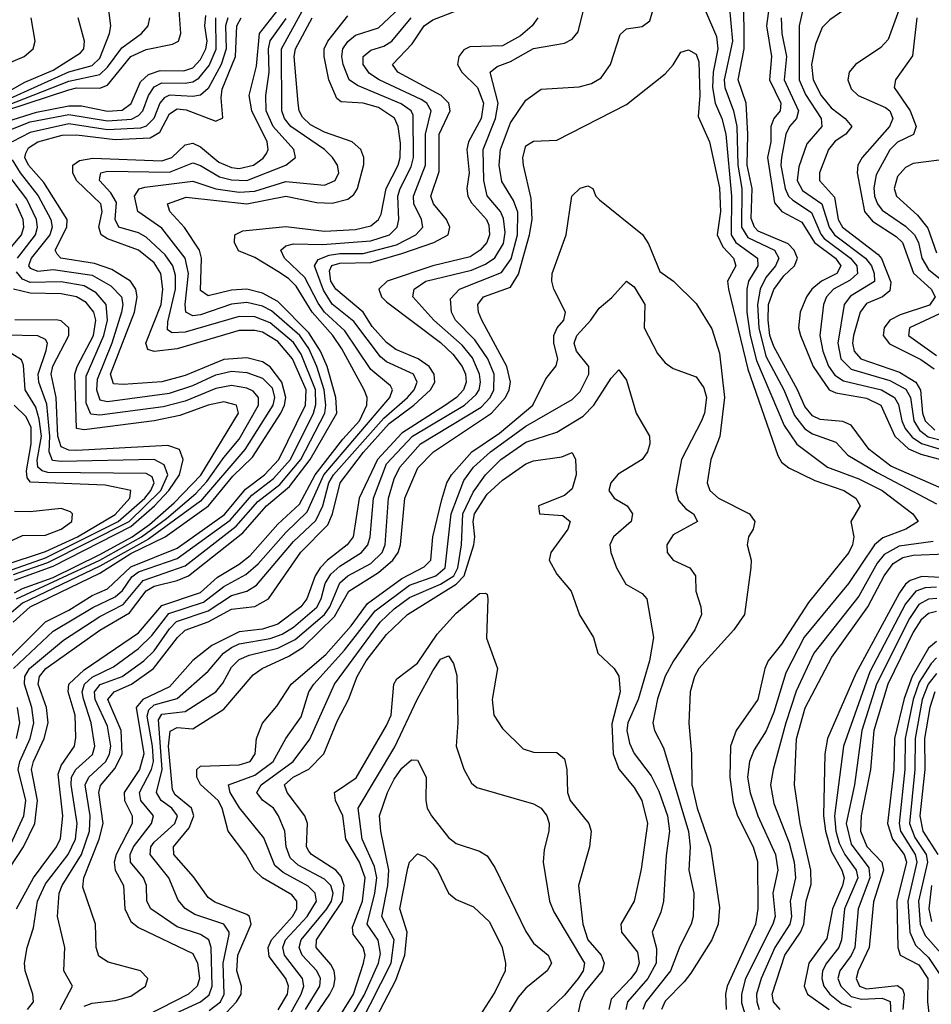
# Model space of a CAD drawing. Header units: inches. Extents: x 501365 to 657855, y 482276 to 547543.
# Tile 848 of 957: x 635423 to 637777, y 492383 to 494925. Entities that reach past the tile are written whole.
import ezdxf

# ---------------------------------------------------------------- set-up
doc = ezdxf.new("R2010")
doc.units = ezdxf.units.IN
doc.header["$MEASUREMENT"] = 0
doc.layers.add('A6439', color=7, linetype='Continuous')

msp = doc.modelspace()

# ---------------------------------------------------------------- linework, layer by layer
at = {"layer": 'A6439', "color": 5}
for points, elevation in [([(637372.7, 495070), (637351.1, 494910), (637364.5, 494830), (637359.1, 494770), (637388.2, 494710), (637387, 494690), (637370, 494670), (637362.5, 494650), (637362.4, 494610), (637353.7, 494570), (637372.4, 494452.4), (637390.7, 494430.6), (637442.5, 494402.5), (637475.5, 494350), (637529.5, 494310), (637543.1, 494290), (637532.7, 494270), (637493, 494250), (637468.4, 494230), (637454.4, 494210), (637438.4, 494170), (637434.3, 494130), (637438.9, 494110), (637471.8, 494030), (637513.2, 493970), (637530, 493961.8), (637610, 493947.9), (637646.9, 493930), (637682.8, 493850), (637717.6, 493817.6), (637750, 493803.9), (637910, 493760.9)], 3220), ([(635912.4, 492367.7), (635941.8, 492390), (635951.5, 492410), (635948.6, 492490), (635963.7, 492563.7), (635963.8, 492570), (635949.9, 492590), (635875.5, 492615.5), (635850, 492630.9), (635831.9, 492651.9), (635808.6, 492710), (635759.6, 492770), (635761.5, 492790), (635770, 492802.1), (635823.8, 492850), (635830.9, 492870), (635816.1, 492890), (635788.1, 492910), (635776.7, 492930), (635791.4, 492990), (635781.9, 493118.1), (635790, 493132.5), (635850, 493139.5), (635929.6, 493190.4), (635947.5, 493212.5), (635970, 493253.5), (635990, 493273.7), (636015.6, 493284.4), (636090, 493302.8), (636134.5, 493325.5), (636210, 493390.2), (636224.2, 493410), (636250, 493471.7), (636270.7, 493489.3), (636330, 493521.3), (636359.1, 493550), (636367.2, 493570), (636375.1, 493690), (636390, 493740.1), (636404.6, 493770), (636457.7, 493830), (636614.7, 493925.3), (636637.8, 493950), (636647.5, 493970), (636648.2, 494010), (636631.7, 494050), (636598.7, 494098.7), (636548.4, 494150), (636538.1, 494170), (636535.3, 494204.7), (636558.6, 494230), (636667.1, 494273), (636692.2, 494307.8), (636708.7, 494370), (636708.9, 494428.9), (636698.5, 494458.5), (636667.8, 494507.8), (636661, 494550), (636664.4, 494590), (636690, 494659.1), (636730, 494717.7), (636770, 494746.3), (636867.6, 494752.4), (636899.7, 494760.3), (636924.9, 494775.1), (636948.7, 494810), (636973.2, 494886.8), (636990, 494901.6), (637030, 494907.7), (637050, 494922.5), (637070, 494991.3)], 3140), ([(637250.5, 495010.5), (637263.8, 494870), (637241.8, 494770), (637243.8, 494750), (637266.6, 494690), (637274.4, 494650), (637277.1, 494550), (637287.3, 494490), (637287.1, 494390), (637303, 494363), (637371.7, 494330), (637383.3, 494310), (637375, 494290), (637350, 494259.9), (637335.1, 494230), (637328.4, 494190), (637331.3, 494130), (637350, 494057), (637396.1, 493970), (637423.6, 493903.6), (637450, 493868.8), (637470, 493856.3), (637530, 493834.7), (637561.4, 493801.4), (637636.7, 493756.7), (637790, 493675.8)], 3160), ([(637810, 493712.8), (637672.7, 493772.7), (637616.2, 493816.2), (637570, 493879), (637548.2, 493888.2), (637490, 493893.5), (637470, 493902.7), (637450, 493927.2), (637431.7, 493970), (637370, 494081.3), (637360.4, 494110), (637355.6, 494150), (637356.7, 494190), (637370, 494229.2), (637396, 494264), (637424.1, 494290), (637431.1, 494310), (637423.2, 494330), (637406.9, 494346.9), (637330, 494379.8), (637320.1, 494390), (637312.1, 494412.1), (637314.4, 494490), (637301.5, 494550), (637303.4, 494630), (637298.8, 494710), (637278.1, 494770), (637293.4, 494850), (637292.9, 494990)], 3180), ([(635443.7, 492370), (635459.1, 492390), (635457.5, 492410), (635437, 492470), (635435.4, 492490), (635442.1, 492530), (635458.9, 492581.1), (635469.5, 492650), (635490, 492694.3), (635548.3, 492770), (635566.9, 492810), (635571.5, 492850), (635555.7, 492950), (635556.6, 492970), (635568.2, 492990), (635611.3, 493028.7), (635617.3, 493050), (635607.7, 493110), (635587.5, 493172.5), (635584.6, 493190), (635590.1, 493209.9), (635610, 493228.1), (635665, 493255), (635730, 493301.8), (635764.5, 493335.5), (635807.9, 493392.1), (635898, 493422), (635950, 493462.5), (636007, 493493), (636039.2, 493520.8), (636110, 493601.6), (636165.5, 493654.5), (636208.2, 493750), (636378.7, 493950), (636385.6, 493970), (636380.2, 493980.2), (636330, 494022), (636262.4, 494122.4), (636210, 494170), (636193.4, 494193.4), (636159.8, 494259.8), (636106.7, 494310), (636097.7, 494330), (636110, 494341.5), (636130, 494346.6), (636204.9, 494344.9), (636330, 494354.5), (636378.4, 494370), (636397.9, 494390), (636402.1, 494410), (636399.6, 494470), (636405.3, 494490), (636434.3, 494545.7), (636439.8, 494570), (636438.8, 494678.8), (636434.3, 494690), (636407.9, 494707.9), (636295.2, 494755.2), (636273.6, 494770), (636258.5, 494810), (636255.2, 494830), (636257.9, 494850), (636270.5, 494869.5), (636290, 494885.2), (636350, 494904.3), (636419, 494970)], 3260), ([(637450, 494974), (637436, 494910), (637435.5, 494770), (637451.9, 494731.9), (637492.8, 494670), (637494.6, 494650), (637455.1, 494604.9), (637434.5, 494545.5), (637430.3, 494510), (637444.5, 494484.5), (637493.9, 494450), (637512.9, 494390), (637527.3, 494370), (637606.7, 494310), (637622.2, 494290), (637629.4, 494270), (637630, 494249.9), (637568, 494212), (637552.1, 494190), (637535.9, 494090), (637543.2, 494050), (637570, 494023.4), (637670, 493994.2), (637711.2, 493971.2), (637723.3, 493950), (637731.5, 493890), (637746, 493866), (637768.8, 493848.9), (637850, 493827.9)], 3260), ([(637590, 494977.3), (637514.7, 494925.3), (637495, 494905), (637477.5, 494862.5), (637467.4, 494810), (637471.7, 494770), (637492.6, 494730), (637518.2, 494698.2), (637554.3, 494670), (637572.1, 494650), (637556.1, 494630), (637528.4, 494611.6), (637511.2, 494590), (637487.9, 494530), (637488, 494510), (637527, 494467), (637536.5, 494410), (637547.2, 494390), (637639.6, 494319.6), (637648.6, 494308.6), (637672.3, 494247.7), (637670, 494225.5), (637650.5, 494210), (637610, 494192.7), (637593.4, 494170), (637575.7, 494110), (637573.7, 494090), (637577.7, 494070), (637594.8, 494050), (637695.1, 494015.1), (637737.1, 493990), (637749.4, 493969.4), (637754.3, 493910), (637761.2, 493890), (637785.8, 493865.8)], 3280), ([(635368.8, 493250), (635490, 493370.7), (635550, 493401.2), (635610, 493439.2), (635650, 493456.4), (635710, 493512.7), (635830, 493561), (635951.8, 493648.2), (636006.5, 493713.5), (636055.5, 493750), (636092.3, 493790), (636161.5, 493930), (636162.6, 493970), (636127.5, 494050), (636090, 494094.5), (636050, 494118.7), (636030, 494123.3), (635990, 494123), (635830, 494075.8), (635770, 494069.1), (635754.3, 494074.3), (635749.1, 494090), (635788.1, 494190), (635792.8, 494230), (635787.6, 494270), (635770, 494297.5), (635730, 494330.6), (635650, 494359.6), (635633.3, 494370), (635627.9, 494390), (635636, 494430), (635632.3, 494450), (635569.7, 494510), (635560.4, 494530), (635560.7, 494550), (635577.9, 494562.1), (635612, 494568), (635790, 494561), (635815.9, 494570), (635850, 494602.1), (635870, 494606.9), (635890, 494597.2), (635937.3, 494557.3), (635970, 494544.2), (635990, 494541.5), (636026.5, 494550), (636052.2, 494567.8), (636060.3, 494579.7), (636065, 494590), (636062.1, 494610), (636022.7, 494690), (636015.5, 494730), (636034.4, 494805.6), (636042, 494890), (636089.8, 494950)], 3380), ([(635390, 494691.6), (635550, 494744.5), (635570, 494749.1), (635630, 494748.6), (635650, 494756.1), (635710.2, 494830), (635750, 494848.6), (635817.7, 494862.3), (635833.4, 494870), (635839.6, 494890), (635835.2, 494950)], 3520), ([(635390, 494718.4), (635550, 494791.2), (635610, 494807), (635630, 494826.1), (635655.3, 494890), (635658.7, 494910), (635653.5, 494950)], 3560), ([(635390, 494662.6), (635466.7, 494686.7), (635550, 494703.2), (635582.7, 494702.7), (635650, 494689), (635687.8, 494692.2), (635711, 494709), (635735, 494765), (635755.7, 494784.3), (635786.1, 494794), (635846.7, 494793.3), (635870, 494801.4), (635890, 494822.3), (635903.9, 494850), (635907.2, 494870), (635901.6, 494910), (635903.4, 494936.6)], 3480), ([(635401.1, 492798.9), (635433.9, 492870), (635438.6, 492910), (635419.3, 492990), (635423.8, 493010), (635450.3, 493070), (635459.9, 493110), (635454.7, 493150), (635435.8, 493210), (635436.6, 493230), (635448.7, 493250), (635536.2, 493323.8), (635630, 493384.3), (635690, 493415.4), (635742.1, 493477.9), (635850, 493515.6), (635981.9, 493618.1), (636038.1, 493681.9), (636094.4, 493725.6), (636148.7, 493790), (636210.7, 493910), (636214, 493930), (636208.9, 493970), (636190.5, 494030), (636170, 494076.5), (636146.3, 494110), (636073.6, 494173.6), (636050, 494186.1), (636010, 494195.1), (635970, 494190.7), (635890, 494163.2), (635870, 494161.3), (635852.3, 494170), (635850.4, 494190), (635858.8, 494270), (635850.6, 494310), (635790, 494387.4), (635728.1, 494430), (635719.3, 494470), (635731.5, 494488.5), (635746.5, 494493.5), (635870, 494508.4), (635930, 494488.7), (635990, 494480), (636030, 494482.8), (636110, 494507.6), (636210, 494498.5), (636237.9, 494510), (636247.5, 494530), (636243.7, 494550), (636231.2, 494570), (636209.9, 494590), (636122.9, 494650), (636106.7, 494670), (636100.1, 494690), (636099.5, 494850), (636152.9, 494947.1)], 3340), ([(635415, 492630), (635458.5, 492710), (635518, 492790), (635528.6, 492811.4), (635534.7, 492870), (635522.5, 492977.5), (635530, 493000.3), (635564.5, 493050), (635568.1, 493071.9), (635566.3, 493130), (635548.2, 493190), (635550.2, 493210), (635590, 493246.7), (635730, 493342.3), (635790, 493413), (635890, 493446.9), (635934, 493486), (635990, 493519.5), (636017.8, 493542.2), (636090, 493623), (636145.2, 493674.8), (636186.1, 493750), (636257.5, 493842.5), (636300.7, 493890), (636319.3, 493930), (636320.4, 493950), (636312.6, 493970), (636255.3, 494075.3), (636231.5, 494110), (636178.4, 494170), (636137.4, 494237.3), (636117.3, 494257.3), (636090, 494275.3), (636030, 494311.4), (635988.4, 494328.4), (635977.5, 494350), (635978.7, 494370), (635999.6, 494380.4), (636110, 494391.7), (636210, 494379.8), (636290, 494383.9), (636330, 494393.2), (636350, 494409.7), (636356.3, 494423.7), (636369.3, 494490), (636400.1, 494550), (636405.8, 494570), (636406.8, 494606.8), (636400.6, 494650), (636391.1, 494671.1), (636350, 494698.4), (636310, 494710.2), (636253, 494713), (636242.1, 494722.1), (636221.4, 494770), (636209.1, 494830), (636209.3, 494850), (636219, 494870), (636270, 494935.2)], 3280), ([(635590, 492378.4), (635610, 492386), (635670, 492393.6), (635710, 492404.2), (635748.1, 492430), (635754.3, 492450), (635735.4, 492470), (635651.8, 492491.8), (635627.6, 492507.6), (635620.8, 492530), (635619.3, 492590), (635586.1, 492686.1), (635589.1, 492710), (635628.6, 492810), (635638.3, 492850), (635627.5, 492930), (635631.8, 492948.2), (635670, 492993.1), (635687.7, 493030), (635685.5, 493090), (635651.1, 493170), (635666.8, 493190), (635711.5, 493210), (635768.8, 493250), (635830.2, 493330), (635850, 493349.4), (635910, 493370.5), (635970, 493403.6), (636030, 493410.7), (636065.5, 493430), (636149.2, 493550.8), (636218.5, 493621.5), (636230.7, 493649.3), (636250.3, 493729.7), (636311.2, 493808.8), (636377.4, 493882.6), (636441.2, 493930), (636484.2, 493970), (636494.8, 493990), (636493.6, 494010), (636480.3, 494030), (636452.4, 494050), (636394.3, 494074.3), (636370, 494092.1), (636333.5, 494133.5), (636310, 494170.4), (636239.1, 494230), (636226.3, 494250), (636222.9, 494277.1), (636229.5, 494290.5), (636250, 494297.2), (636330, 494298.6), (636410, 494321.4), (636492.3, 494350), (636529.2, 494370), (636534, 494390), (636525.4, 494410), (636491.2, 494450), (636484.8, 494470), (636506.4, 494533.6), (636506.1, 494630), (636534.6, 494690), (636531.6, 494710), (636511.3, 494730), (636399.9, 494790), (636385.6, 494810), (636436.9, 494863.1), (636467.9, 494910), (636490, 494925.3), (636550, 494948.2)], 3220), ([(635770, 492334.7), (635890, 492390), (635912.3, 492407.7), (635919.8, 492430), (635917.7, 492530), (635911.5, 492550), (635890, 492563.4), (635830, 492583.4), (635762.1, 492630), (635751.2, 492650), (635750.3, 492690), (635742.5, 492710), (635709.2, 492750), (635708.8, 492770), (635716.6, 492790), (635763.7, 492850), (635768.4, 492870), (635735.8, 492910), (635732.8, 492930), (635763.9, 492990), (635768.4, 493010), (635766.1, 493050), (635752.4, 493127.6), (635756.7, 493143.3), (635770, 493156.6), (635830, 493173), (635910, 493243.8), (635949.2, 493290), (635970, 493304.5), (635990, 493313.9), (636070, 493327.8), (636100.9, 493339.1), (636130, 493357.2), (636190, 493408.6), (636201.6, 493430), (636212.2, 493470), (636226.3, 493493.6), (636250, 493514.6), (636305.7, 493550), (636322.1, 493570), (636327.8, 493590), (636336.4, 493690), (636370, 493779.1), (636437.3, 493850), (636571.7, 493930), (636602, 493958), (636609.4, 493970), (636612.9, 493990), (636610.3, 494010), (636592.1, 494052.1), (636565.2, 494085.2), (636492.6, 494150), (636438.6, 494210), (636441.7, 494230), (636471.5, 494250), (636590, 494278.9), (636625.8, 494294.2), (636650, 494310.9), (636672, 494348), (636676.3, 494376.3), (636672.2, 494412.2), (636664.5, 494430), (636630.5, 494470.5), (636621.3, 494510), (636619.9, 494590), (636651.9, 494670), (636658.8, 494710), (636637.8, 494790), (636655.6, 494804.4), (636690, 494817.9), (636750, 494851), (636830, 494865.1), (636850, 494875.2), (636865.5, 494894.5), (636879.2, 494950)], 3160), ([(637193.4, 494950), (637222.1, 494882.1), (637225.8, 494850), (637214.1, 494790), (637211.7, 494750), (637218.5, 494710), (637236.2, 494670), (637246.4, 494630), (637260.9, 494470), (637260, 494370), (637271.9, 494350), (637328.1, 494310), (637328.7, 494290), (637305.3, 494250), (637300.2, 494230), (637300.9, 494170), (637309, 494110), (637325.2, 494045.2), (637397.4, 493877.4), (637429.7, 493829.7), (637509.2, 493770), (637590, 493740.3), (637650.1, 493710), (637729, 493650), (637742.9, 493630), (637711.2, 493610), (637652, 493588), (637630.5, 493569.5), (637563.5, 493470), (637449, 493331), (637401.1, 493238.9), (637370, 493138), (637350.2, 493089.8), (637319.8, 493040.2), (637307.2, 493010), (637302.7, 492970), (637309.5, 492929.5), (637329, 492870), (637374.6, 492770), (637380.9, 492730), (637367.7, 492670), (637373.8, 492610), (637367.8, 492590), (637297.4, 492450), (637286.9, 492410), (637286.9, 492386.9), (637297.7, 492350)], 3140), ([(637692.7, 494950), (637665.6, 494874.4), (637646.4, 494853.6), (637580.9, 494810), (637564.9, 494790), (637561.7, 494770), (637570, 494746.7), (637588.4, 494730), (637658.7, 494698.7), (637670, 494690), (637677.9, 494670), (637668.6, 494650), (637598, 494570), (637586.9, 494550), (637585.7, 494530), (637604.7, 494430), (637625.4, 494405.4), (637686.1, 494366.1), (637702.7, 494350), (637731.2, 494271.2), (637776.2, 494230), (637787.1, 494210), (637771.9, 494188.1), (637696.4, 494163.6), (637669.9, 494150.1), (637654.8, 494130), (637653, 494110), (637668.8, 494088.8), (637750, 494048), (637784, 494024)], 3320), ([(635369.1, 494630), (635450, 494661.5), (635550, 494681.1), (635650, 494664.6), (635711.7, 494668.3), (635730, 494677.7), (635741.4, 494690), (635755.7, 494730), (635770, 494752.2), (635790, 494762.2), (635850, 494761.7), (635870, 494765.1), (635885.9, 494774.1), (635912.7, 494807.3), (635930.3, 494849.7), (635929.7, 494930)], 3460), ([(635380.2, 492710), (635432.7, 492790), (635462.2, 492850), (635469.1, 492910), (635454, 492990), (635458.5, 493010), (635486.3, 493070), (635496.5, 493110), (635492.5, 493150), (635471.2, 493210), (635474.2, 493230), (635490.9, 493250), (635630, 493349.1), (635706.3, 493393.7), (635750, 493450.6), (635770, 493463), (635830, 493477.9), (635858.9, 493490), (635999.3, 493600.7), (636060.1, 493670), (636119.4, 493720.6), (636173.5, 493790), (636241.9, 493910), (636239.2, 493950), (636216.7, 494030), (636199.6, 494070), (636170, 494116.8), (636090, 494197.8), (636050, 494219.8), (636010, 494229.8), (635970, 494227.2), (635910, 494212.1), (635890, 494226.1), (635892.4, 494310), (635887.5, 494330), (635848.7, 494388.7), (635810.7, 494430), (635805, 494450), (635852.9, 494467.1), (636010, 494450), (636110, 494469.6), (636190, 494453.6), (636230, 494451.9), (636270, 494461.8), (636285.7, 494474.3), (636295.2, 494490), (636311.6, 494551.6), (636312.1, 494570), (636303.8, 494590), (636281.9, 494610), (636210, 494635.2), (636174.4, 494654.4), (636153.7, 494673.6), (636144.9, 494690), (636142, 494710), (636132, 494830), (636135.5, 494850), (636178.1, 494930)], 3320), ([(635385.1, 494734.9), (635436.2, 494763.8), (635510, 494795.3), (635580.5, 494839.5), (635588.5, 494850), (635590.6, 494870), (635574.4, 494930)], 3580), ([(635390, 494704.2), (635550, 494767), (635630, 494783.7), (635650, 494802.7), (635686.8, 494853.2), (635737.5, 494890), (635754.9, 494910), (635759.3, 494930)], 3540), ([(635390, 494811.4), (635434.3, 494830), (635458, 494850), (635463.2, 494870), (635452.9, 494930)], 3620), ([(635960.6, 494930), (635954.8, 494910), (635956.2, 494850), (635943.3, 494810), (635910, 494748.2), (635890, 494731), (635870, 494727.2), (635810, 494730.6), (635796.5, 494723.5), (635785, 494710), (635769.3, 494670), (635750, 494650.3), (635734.9, 494645.1), (635650, 494641), (635550, 494656.6), (635450, 494634.5), (635403.4, 494610)], 3440), ([(635406.4, 493370), (635450.3, 493409.7), (635630, 493496.6), (635710, 493547.4), (635799.1, 493590), (635910.8, 493670), (635973.3, 493746.8), (636024.4, 493795.6), (636097.7, 493910), (636107.3, 493930), (636110.7, 493950), (636100.1, 493990), (636070, 494028.9), (636050, 494041.8), (636010, 494052.7), (635950, 494047.8), (635850, 494006.5), (635790, 493990.5), (635690, 493983.4), (635665.6, 493985.6), (635658, 494010), (635719.6, 494170), (635726.5, 494210), (635723, 494230), (635709.6, 494250), (635660.7, 494280.7), (635616, 494296), (635529.8, 494309.8), (635520, 494320), (635514.6, 494330), (635544.6, 494390), (635545.5, 494410), (635485.1, 494505.1), (635445.9, 494550), (635436.8, 494570), (635438.9, 494581.1), (635445.5, 494594.5), (635469.9, 494610), (635532.9, 494627.1), (635570, 494627.8), (635670, 494616.3), (635759.7, 494620.3), (635784.8, 494635.2), (635810, 494682.2), (635830, 494695.1), (635852.9, 494692.9), (635930, 494663.4), (635947.6, 494672.4), (635943.6, 494723.6), (635946.2, 494746.2), (635980.2, 494830), (635983.5, 494910), (635995.4, 494930)], 3420), ([(635407.1, 493250), (635510, 493346.4), (635612.3, 493407.7), (635670, 493435.3), (635688.3, 493451.7), (635713, 493487), (635730, 493500.2), (635830, 493534.3), (635966.3, 493633.7), (636022.2, 493697.8), (636078.8, 493741.2), (636122.1, 493790), (636182, 493910), (636188.2, 493931.8), (636186.5, 493970), (636150, 494061.5), (636130, 494091.9), (636070, 494143.2), (636030, 494158.2), (635990, 494159), (635850, 494118.3), (635817, 494117), (635804.7, 494124.7), (635805.7, 494145.7), (635825.7, 494230), (635825.3, 494265.3), (635818.6, 494290), (635798.8, 494318.8), (635750, 494364.1), (635730, 494375.2), (635678.9, 494390), (635669.6, 494410), (635673.1, 494453.1), (635658.4, 494478.4), (635629.3, 494510), (635630, 494517.3), (635632.9, 494530), (635650, 494534.4), (635810, 494531.9), (635870, 494555.8), (635890, 494548.8), (635939.4, 494519.4), (635970, 494511.6), (636010, 494509.9), (636110.6, 494550), (636135.5, 494570), (636131.1, 494590), (636077.7, 494650), (636059.8, 494690), (636058.5, 494730), (636067.3, 494790), (636065.9, 494850), (636070, 494871.1), (636111.1, 494928.9)], 3360), ([(635527.9, 492370), (635559.8, 492430), (635537.5, 492470), (635539.6, 492530), (635520.7, 492610), (635525.3, 492670), (635532.9, 492690), (635583.1, 492770), (635603.8, 492830), (635604.8, 492870), (635592, 492950), (635601.6, 492970), (635645.7, 493010), (635655.3, 493030), (635658.3, 493050), (635650, 493101.9), (635617.6, 493170), (635616.4, 493190), (635631.3, 493208.7), (635687.9, 493230), (635744, 493270), (635770, 493295.9), (635810, 493352.9), (635828.4, 493371.6), (635910, 493399.1), (635970, 493438.5), (636010, 493450), (636034.7, 493465.3), (636130, 493578), (636187.5, 493632.5), (636205.8, 493670), (636221.5, 493730), (636233.7, 493750), (636363.4, 493896.6), (636424.8, 493950), (636441.3, 493970), (636449, 493990), (636439.9, 494010), (636370, 494042.4), (636354.7, 494054.7), (636286, 494146), (636230, 494190.9), (636207.4, 494227.4), (636184.2, 494290), (636193.6, 494306.4), (636222.2, 494317.8), (636250, 494322.2), (636310, 494322), (636396.1, 494343.9), (636445.8, 494370), (636464.3, 494390), (636460.8, 494410), (636440.8, 494450), (636439.6, 494470), (636471.1, 494550), (636470.8, 494630), (636485.9, 494690), (636474.2, 494710), (636459.8, 494719.8), (636351.5, 494770), (636326.7, 494786.7), (636310, 494810), (636310.3, 494830), (636330, 494846.8), (636363, 494857), (636384.2, 494870), (636433.7, 494930)], 3240), ([(636760.6, 494930), (636746.5, 494910), (636716.3, 494883.7), (636670, 494857.9), (636585, 494855), (636570, 494847.6), (636557, 494830), (636553.4, 494810), (636564.9, 494790), (636605.3, 494750), (636620.9, 494710), (636614.5, 494670), (636581.6, 494610), (636578, 494590), (636583.4, 494530), (636577.7, 494490), (636580.2, 494470), (636590, 494452.8), (636628.6, 494410), (636634.7, 494394.7), (636636.6, 494370), (636629.7, 494350), (636612, 494330), (636586.5, 494313.5), (636489.9, 494290), (636372.3, 494250), (636350.7, 494230), (636357.6, 494210), (636370, 494197.1), (636510, 494092), (636541.5, 494061.5), (636565.2, 494030), (636573.9, 494010), (636575.9, 493990), (636569.3, 493970), (636550.9, 493950), (636522.7, 493930), (636410, 493858.3), (636346.9, 493790), (636300, 493690), (636284, 493590), (636269.1, 493570), (636217.5, 493530), (636198.7, 493510), (636186.3, 493490), (636164.2, 493430), (636148.8, 493410), (636090, 493365.2), (636050, 493351.8), (635990, 493345.1), (635919.1, 493310), (635870, 493271.2), (635810, 493202.7), (635741.1, 493170), (635723.9, 493150), (635743.9, 493030), (635732.4, 492990), (635692.9, 492930), (635693.7, 492910), (635713.8, 492870), (635713.4, 492850), (635672.5, 492770), (635667.5, 492750), (635669.8, 492730), (635691.5, 492690), (635695, 492630), (635710, 492596.9), (635730, 492581.5), (635870, 492514.4), (635882.3, 492490), (635887.3, 492450), (635881.3, 492430), (635858.9, 492410), (635750, 492353.4)], 3180), ([(637389, 494930), (637390.7, 494890), (637402.8, 494830), (637397.3, 494770), (637433.8, 494690), (637428.7, 494670), (637410.4, 494650), (637401.5, 494630), (637390.3, 494570), (637388.7, 494550), (637399.5, 494490), (637408.2, 494470), (637419.1, 494459.1), (637467.5, 494427.5), (637491.8, 494371.8), (637500.7, 494360.7), (637568.4, 494310), (637584.3, 494290), (637586.1, 494270), (637567.4, 494252.6), (637524, 494230), (637506.3, 494210), (637498.6, 494190), (637489, 494110), (637496.6, 494070), (637511.3, 494031.3), (637527.9, 494007.9), (637550, 493993.4), (637648.1, 493970), (637682.2, 493950), (637692.3, 493932.3), (637700.8, 493890), (637709.7, 493870), (637727.3, 493847.3), (637751.2, 493831.2), (637797.3, 493817.3)], 3240), ([(637739.2, 494930), (637728.2, 494831.9), (637684.3, 494770), (637680.7, 494750), (637722, 494690), (637737.8, 494650), (637730.7, 494629.3), (637690, 494609.1), (637670, 494589.4), (637634.9, 494525.1), (637628.5, 494491.5), (637630.3, 494470), (637637.6, 494450), (637650, 494433.4), (637710, 494392.5), (637733.3, 494370), (637743.9, 494350), (637752.7, 494310), (637770, 494280.1), (637857.4, 494210)], 3340), ([(635957.4, 492362.6), (635983.1, 492390), (635995.2, 492410), (635996.2, 492430), (635984.2, 492470), (635986.7, 492510), (636021.1, 492590), (636016.3, 492610), (636010, 492615), (635927, 492647), (635910, 492659.2), (635872.1, 492712.1), (635821.2, 492770), (635820.6, 492790), (635861.1, 492838.9), (635872.7, 492870), (635866.4, 492890), (635824.6, 492924.6), (635817.3, 492937.3), (635807.4, 493050), (635811.8, 493088.2), (635830, 493097.8), (635870, 493094.2), (635950, 493145.3), (636026.1, 493233.9), (636049.2, 493250.8), (636118, 493282), (636154.8, 493305.2), (636235.7, 493384.3), (636272.8, 493450), (636350, 493497.9), (636386.4, 493530), (636400.7, 493550), (636406.3, 493570), (636417.5, 493690), (636451.5, 493768.5), (636491.6, 493810), (636641.6, 493910), (636677.3, 493950), (636686.9, 493970), (636690.5, 493990), (636681.1, 494030), (636616.3, 494150), (636608, 494170), (636606, 494190), (636620.9, 494210), (636690, 494234.9), (636711.4, 494268.6), (636739.4, 494370), (636746.1, 494410), (636743.7, 494463.7), (636723.6, 494550), (636722.5, 494570), (636730, 494599.7), (636750, 494612.2), (636810, 494614.7), (636990, 494706.6), (637090, 494785.6), (637110.8, 494809.2), (637130, 494842), (637150, 494847.8), (637170, 494836.3), (637176.5, 494816.5), (637179.1, 494730), (637175.1, 494675.1), (637204.1, 494610), (637230, 494491.3), (637232.2, 494430), (637223.8, 494370), (637238.8, 494338.8), (637266.3, 494310), (637272, 494290), (637250.7, 494250), (637253.6, 494230), (637302.9, 494022.9), (637380.3, 493800.3), (637390, 493783), (637408.7, 493768.7), (637476, 493736), (637551.3, 493710), (637581.7, 493690), (637592.9, 493670), (637569.5, 493630), (637576.9, 493590), (637573.7, 493570), (637563.7, 493550), (637459.5, 493420.5), (637390, 493313.5), (637356.1, 493270), (637347.2, 493250), (637329.4, 493170), (637273, 493090), (637258.8, 493050), (637256.9, 492970), (637265.1, 492905.1), (637276.3, 492870), (637316.7, 492790), (637327.8, 492752.2), (637329.2, 492630), (637322.9, 492590), (637249.6, 492430), (637245.6, 492410), (637247.1, 492370)], 3120), ([(635403.5, 494563.5), (635424, 494530), (635471, 494471), (635503.8, 494410), (635506.6, 494390), (635500.8, 494370), (635452.9, 494310), (635446.2, 494290), (635450, 494283.6), (635470, 494276.1), (635510, 494280.9), (635610, 494266), (635658.7, 494238.7), (635685.8, 494210), (635689.3, 494190), (635686.3, 494170), (635660.9, 494090), (635623, 493996.9), (635621.6, 493970), (635630, 493943.8), (635650, 493940.1), (635810, 493961.3), (635870, 493980.6), (635930, 494008.4), (635970, 494017.7), (636010, 494014.9), (636050, 494000.3), (636074.6, 493974.6), (636081.3, 493950), (636076.8, 493930), (636004.5, 493815.5), (635890, 493682.6), (635755.5, 493584.5), (635630, 493514.2), (635430, 493419.4), (635390, 493384.6)], 3440), ([(637797, 494563), (637730, 494554.1), (637710, 494543.5), (637690, 494520.2), (637680.7, 494490), (637687.1, 494470), (637740.9, 494420.9), (637767.6, 494387.6), (637790, 494323.4)], 3360), ([(635417.3, 494310), (635464.3, 494370), (635469.4, 494390), (635466.3, 494410), (635441.8, 494461.8), (635389.9, 494529.9)], 3460), ([(636090.8, 492369.2), (636114.8, 492410), (636117.5, 492430), (636110.4, 492450), (636066.9, 492506.9), (636065.1, 492530), (636073.2, 492550), (636127.6, 492610), (636138.8, 492630), (636138.8, 492650), (636125.7, 492665.7), (636049.9, 492710), (636029.1, 492730), (636007.1, 492770), (635961.4, 492830), (635946, 492890), (635935.4, 492910), (635890, 492950.8), (635880.3, 492970), (635880.1, 492990), (635890, 492997.9), (635990, 493001.3), (636018.3, 493010), (636031.1, 493030), (636034.8, 493070), (636050, 493109.4), (636087.2, 493152.8), (636124.3, 493210), (636213.7, 493286.3), (636279.2, 493360.8), (636321.6, 493418.4), (636410, 493482.6), (636467.2, 493512.8), (636485, 493530), (636490.2, 493590), (636513.1, 493686.9), (636526.2, 493730), (636537.9, 493750), (636590.5, 493809.5), (636662.1, 493857.9), (636747.8, 493930), (636781.7, 493998.3), (636808, 494032), (636812.8, 494050), (636802.6, 494090), (636802.5, 494110), (636810.5, 494129.5), (636827.7, 494150), (636832.3, 494170), (636802.1, 494230), (636797.1, 494250), (636798.3, 494270), (636834.4, 494370), (636849, 494470), (636870, 494490.5), (636890, 494496.2), (636902.8, 494490), (636911, 494470), (636920.2, 494460.2), (637031.2, 494371.2), (637046.7, 494346.7), (637075.6, 494275.6), (637111.3, 494250), (637170, 494193.1), (637210, 494126.9), (637230, 494064.9), (637242.6, 493950), (637231, 493849), (637207.3, 493790), (637198.6, 493730), (637205.2, 493710), (637227.2, 493690), (637307.5, 493650), (637321.3, 493630), (637317, 493610), (637304.8, 493590), (637301.8, 493570), (637311.6, 493530), (637310.8, 493510.8), (637294.5, 493390), (637267.2, 493350), (637176.8, 493250), (637165.2, 493230), (637154.7, 493190), (637150.8, 493109.2), (637157.6, 493030), (637158.2, 492950), (637172.1, 492890), (637206.8, 492790), (637230, 492633.4), (637227, 492590), (637210.6, 492550), (637155.9, 492464.1), (637138.9, 492441.1), (637090, 492391.9), (637080.1, 492370)], 3080), ([(635377.7, 494310), (635427.9, 494370), (635434, 494390), (635431.8, 494410), (635414.3, 494450)], 3480), ([(635414.5, 493430), (635630.2, 493529.8), (635737.9, 493590), (635802, 493638), (635877.6, 493702.4), (635906.4, 493733.6), (635950, 493795.5), (635990, 493842.3), (636039.5, 493930), (636040.1, 493950), (636026, 493966), (636010, 493974), (635970, 493981.3), (635930, 493973.5), (635850, 493940.5), (635793.9, 493926.1), (635630, 493904.3), (635606.8, 493906.8), (635595.2, 493935.2), (635595, 494005), (635640.8, 494110), (635650.1, 494150.1), (635646.4, 494190), (635620.5, 494220.5), (635590, 494238.3), (635530, 494248.7), (635450, 494246.8), (635430, 494255.8), (635414.9, 494274.9)], 3460), ([(636110, 492338.5), (636150.3, 492410), (636157, 492430), (636153.6, 492450), (636107.2, 492510), (636102.3, 492530), (636109.4, 492550), (636165.7, 492610), (636189.5, 492650), (636186.2, 492670), (636168.4, 492688.4), (636103.6, 492723.6), (636082.1, 492742.1), (636053.3, 492813.3), (635990.9, 492890.9), (635966.3, 492930), (635962.6, 492950), (636030, 492975.1), (636077.3, 493010), (636110.7, 493069.3), (636150, 493125.7), (636169.9, 493190), (636182.2, 493210), (636262.2, 493297.8), (636340.9, 493399.1), (636430, 493465.9), (636497.7, 493490), (636521.5, 493510), (636537.6, 493650), (636570, 493735.4), (636595.1, 493770), (636638.7, 493810), (636730, 493875.7), (636850, 493945.2), (636870, 493965.8), (636892.7, 494010), (636892.5, 494030), (636860.7, 494070), (636854.8, 494090), (636861.7, 494110), (636898.1, 494150), (636919, 494181), (636951.8, 494208.2), (636990, 494250.2), (637010, 494235.5), (637036.9, 494190), (637035.1, 494130), (637070, 494063.9), (637090, 494039.2), (637110, 494025.2), (637170, 494003.8), (637190, 493975.4), (637196.1, 493950), (637191.2, 493910), (637183.5, 493890), (637131.6, 493790), (637116.9, 493710), (637123.9, 493683.9), (637142.9, 493662.9), (637162.8, 493650), (637172.9, 493630), (637110, 493595.2), (637094.2, 493570), (637095, 493550), (637110, 493530.2), (637153.1, 493510), (637168.2, 493490), (637169.3, 493450), (637182.2, 493410), (637183.7, 493390), (637166.7, 493350), (637111.1, 493270), (637089.8, 493230.2), (637070, 493172), (637057.8, 493110), (637062.4, 493090), (637085.5, 493045.5), (637150.1, 492829.9), (637154.7, 492790), (637151, 492730), (637163.6, 492670), (637161.7, 492610), (637157, 492590), (637127.2, 492532.8), (637103.4, 492470), (637039.5, 492390), (637032, 492370)], 3060), ([(635410, 493445.5), (635430, 493457), (635510, 493485.3), (635630, 493544.5), (635713.7, 493590), (635758.2, 493621.8), (635822.2, 493677.8), (635890.9, 493749.1), (635988.2, 493910), (635982.7, 493930), (635950, 493938.7), (635910, 493930), (635836.5, 493903.5), (635770, 493889.8), (635590, 493866.9), (635570, 493869.8), (635565.5, 494010), (635571.6, 494030), (635614, 494110), (635619.6, 494150), (635614.2, 494170), (635594.9, 494194.9), (635570, 494210.1), (635530, 494217.9), (635450, 494219.1), (635407.5, 494230)], 3480), ([(637849.9, 494189.9), (637720.6, 494130), (637717.9, 494110), (637790, 494058.8)], 3340), ([(635410, 493478.8), (635510, 493514.7), (635710, 493616.7), (635770.9, 493670), (635808.5, 493710), (635835.5, 493750), (635845.2, 493790), (635835.8, 493815.8), (635806, 493826), (635570, 493813.3), (635550, 493814.1), (635530, 493822.3), (635521.4, 493850), (635517.2, 493950), (635504.8, 494010), (635509, 494031), (635550.1, 494110), (635550.1, 494130.1), (635530, 494148.4), (635522, 494150), (635410.3, 494150.3)], 3520), ([(635406.9, 493493.1), (635496.2, 493523.8), (635705.4, 493630), (635787.7, 493710), (635805.7, 493750), (635796.6, 493776.6), (635770, 493790), (635530, 493784.8), (635507.8, 493787.8), (635499.4, 493810), (635500.9, 493850), (635493, 493933), (635472.7, 493990), (635471.2, 494010), (635491.7, 494071.7), (635495, 494090), (635490, 494100.2), (635470, 494109.6), (635390, 494111)], 3540), ([(635390, 493500.5), (635490, 493536.3), (635677.2, 493630), (635746.2, 493690), (635761.7, 493710), (635770.3, 493730), (635764.8, 493744.8), (635750, 493753.6), (635496.1, 493756.1), (635480.8, 493760.8), (635470.2, 493770), (635468.4, 493788.4), (635479.1, 493850), (635473.7, 493893.7), (635464.8, 493924.8), (635436.9, 493970), (635433.3, 494033.3), (635427.6, 494047.6), (635402.8, 494062.8)], 3560), ([(636161.2, 492370), (636197.8, 492430), (636199.6, 492450), (636190.2, 492470), (636152.1, 492510), (636145, 492530), (636149.7, 492549.7), (636216.2, 492630), (636228, 492650), (636232.2, 492670), (636226.2, 492690), (636210, 492706.6), (636142.4, 492742.4), (636121.4, 492761.4), (636111.4, 492790), (636107.8, 492830), (636091.8, 492870), (636078.3, 492890), (636050.2, 492910.2), (636035.6, 492930), (636046.3, 492950), (636129.4, 493010), (636171.9, 493068.1), (636235.8, 493210), (636353.9, 493370), (636390, 493404.1), (636430, 493433.3), (636510, 493468), (636543.7, 493490), (636554.5, 493510), (636563.8, 493570), (636567.3, 493650), (636594.3, 493705.7), (636625.7, 493750), (636665.2, 493790), (636730, 493834.8), (636810, 493860.8), (636878.3, 493901.7), (636905.6, 493930), (636950, 494000.2), (636970, 494021.1), (636990, 493995.2), (637015, 493910), (637048.9, 493850), (637050.3, 493830.3), (637043.7, 493810), (637030.3, 493790), (636968.3, 493751.7), (636949.6, 493730), (636944.4, 493710), (636958.4, 493690), (636991.8, 493670), (637005, 493650), (637001.7, 493630), (636956.3, 493590), (636947.2, 493570), (636949.4, 493550), (636964.1, 493510), (636988.3, 493468.3), (637030, 493443.8), (637042.7, 493430), (637059.3, 493330), (637049.4, 493270), (637019.6, 493170), (636993.5, 493110), (636991, 493090), (636997.5, 493057.5), (637010, 493030.7), (637053.3, 492973.3), (637073.4, 492933.4), (637095.4, 492870), (637101.3, 492830), (637092.7, 492767.3), (637085.8, 492650), (637078.5, 492621.5), (637056.1, 492570), (637067.7, 492527.7), (637066.3, 492490), (637044.9, 492450), (636992.2, 492390), (636988.3, 492370)], 3040), ([(635383.1, 493516.9), (635490, 493552.1), (635572, 493590), (635670, 493647.9), (635707.5, 493690), (635709.9, 493709.9), (635644, 493724), (635451.3, 493731.3), (635442.5, 493742.5), (635440.3, 493760.3), (635453, 493830), (635452.5, 493872.5), (635440.2, 493900.2), (635409.1, 493930)], 3580), ([(636183.8, 492350), (636223.7, 492410), (636233.9, 492430), (636237.3, 492450), (636234.7, 492470), (636226.2, 492486.2), (636188.4, 492530), (636189.7, 492549.7), (636256.9, 492650), (636261.2, 492690), (636253.2, 492713.2), (636239.8, 492730), (636176.2, 492770), (636170, 492778.5), (636163.8, 492790), (636166.6, 492850), (636159.7, 492870), (636113.7, 492930), (636107.3, 492950), (636129.2, 492970), (636169.6, 492990.4), (636208.3, 493030), (636244, 493116), (636271.9, 493170), (636294.1, 493230), (636317.6, 493270), (636370, 493338.2), (636424.1, 493390), (636550, 493468.4), (636570.4, 493489.6), (636595.4, 493570), (636598.5, 493590), (636593.6, 493630), (636597.2, 493650), (636630, 493700.5), (636670, 493736.6), (636730, 493778.5), (636750, 493786.3), (636823.1, 493796.9), (636850, 493808), (636858.5, 493790), (636859.8, 493750), (636850, 493714.3), (636830, 493696.8), (636763.1, 493670), (636764.9, 493650), (636825.7, 493645.7), (636844.7, 493630), (636838.8, 493610), (636794.5, 493550), (636790.2, 493530), (636810, 493493.7), (636847.2, 493450), (636868.7, 493388.7), (636905, 493330), (636916.2, 493290), (636957.8, 493250), (636970.5, 493230.5), (636973.7, 493190), (636952.2, 493107.7), (636955.2, 493030), (636970.5, 492990.5), (637010, 492943.1), (637029.3, 492910), (637044, 492850), (637027.4, 492732.6), (637009.3, 492650), (636975.2, 492590), (636977.2, 492570), (637018.2, 492518.2), (637022.7, 492490), (637015.5, 492470), (637001.4, 492450), (636950, 492396.8), (636944, 492370)], 3020), ([(635370, 493565.9), (635430, 493593.7), (635490, 493595), (635529.9, 493609.9), (635557.5, 493630), (635558.3, 493638.3), (635559.3, 493650), (635554.7, 493654.7), (635530, 493663.1), (635450, 493654.7), (635410, 493655.4)], 3620), ([(637781.9, 493578.1), (637693.7, 493566.3), (637655.4, 493544.6), (637637.4, 493522.6), (637590, 493437.3), (637473.3, 493290), (637428.2, 493191.8), (637400.9, 493110), (637368.3, 492990), (637361.8, 492950), (637370, 492901.6), (637410, 492800.1), (637422.9, 492750), (637426.5, 492710), (637412.2, 492650), (637415.5, 492610), (637411.4, 492590), (637373.3, 492530), (637337.9, 492450), (637325.6, 492410), (637326, 492390), (637332.8, 492370)], 3160), ([(637386.8, 492370), (637369.6, 492390), (637365.6, 492410), (637398.8, 492510), (637439.3, 492570), (637447.6, 492590), (637454.1, 492650), (637466.5, 492693.5), (637466.2, 492730), (637438.1, 492850), (637423.6, 492950), (637428.5, 493068.5), (637451, 493149), (637520.3, 493279.7), (637613.3, 493410), (637654.8, 493490), (637678.4, 493521.6), (637703.4, 493536.6), (637730, 493543), (637813.8, 493546.2)], 3180), ([(637850, 493482.6), (637752.2, 493487.8), (637722.5, 493477.5), (637710, 493467.9), (637694.5, 493445.5), (637582.1, 493237.9), (637509.3, 493070), (637502.2, 493030), (637498.9, 492870), (637503.4, 492830), (637518.5, 492778.5), (637545.7, 492730), (637551.7, 492710), (637547.4, 492690), (637521.4, 492630), (637507, 492553), (637461, 492490), (637448.9, 492430), (637457.4, 492410), (637513, 492370)], 3220), ([(637790, 493460.2), (637761.1, 493458.9), (637737.3, 493450), (637710, 493417.7), (637618.4, 493241.6), (637549.8, 493050), (637526.7, 492870), (637530.2, 492830), (637539.2, 492799.2), (637553.3, 492770), (637583.3, 492730), (637586.8, 492710), (637553, 492630), (637544.7, 492550), (637538.3, 492530), (637506.3, 492490), (637495.9, 492470), (637494.1, 492450), (637499.6, 492430), (637514.7, 492410), (637545.2, 492385.2), (637570, 492375.9)], 3240), ([(636248.2, 492350), (636285, 492410), (636311, 492490), (636315.2, 492510), (636310.2, 492530), (636284.5, 492564.5), (636282.2, 492582.2), (636308.3, 492650), (636315.2, 492710), (636300.9, 492750), (636265.5, 492810), (636257.4, 492870), (636238.3, 492910), (636236.4, 492930), (636292.3, 492967.7), (636370, 493103.6), (636382.5, 493130), (636389, 493210), (636396.5, 493223.5), (636450, 493263.8), (636500.8, 493339.2), (636550, 493393.6), (636610, 493443.8), (636625.1, 493445.1), (636630, 493442.4), (636631.9, 493430), (636628.4, 493328.4), (636657, 493250), (636643.3, 493170), (636647, 493130), (636670, 493095.3), (636723.3, 493043.4), (636750, 493034.4), (636810, 493033.9), (636830, 493017.3), (636836.1, 492990), (636837.5, 492930), (636844.3, 492910), (636892.6, 492850), (636899.1, 492830), (636894.5, 492790), (636865.6, 492690), (636876.9, 492590), (636890.3, 492550.3), (636924.3, 492510), (636932.5, 492490), (636927.5, 492470), (636883.6, 492416.4), (636871.1, 492390), (636857.8, 492330)], 2980), ([(637790.8, 493430.8), (637770, 493429.6), (637744.8, 493415.2), (637720.2, 493379.8), (637635.3, 493210), (637597.6, 493090), (637578.9, 492950), (637557.2, 492850), (637570, 492796.7), (637616, 492736), (637618.5, 492710), (637588.4, 492630), (637579.7, 492530), (637570.4, 492509.6), (637541.1, 492470), (637535.8, 492450), (637542.9, 492430), (637570, 492403.6), (637596.6, 492396.6), (637650, 492399.2), (637670.8, 492390.8), (637674.9, 492310)], 3260), ([(637790, 493397.8), (637770, 493392.5), (637750, 493375), (637730, 493343.9), (637664.9, 493210), (637628.5, 493090), (637620, 492990), (637596.2, 492870), (637593.9, 492830), (637610.8, 492790.8), (637649.2, 492750), (637653.1, 492730), (637627.8, 492647.8), (637616.8, 492530), (637588, 492470), (637582.8, 492450), (637591.4, 492430), (637610, 492423), (637690, 492432.1), (637702.5, 492422.5), (637707, 492410), (637703.5, 492370)], 3280), ([(637790, 493319.9), (637770, 493303.3), (637727.2, 493230), (637706.8, 493173.2), (637681.6, 493070), (637680.5, 492990), (637664.1, 492850), (637676.7, 492810), (637706.8, 492770), (637713, 492750), (637687.9, 492650), (637690.2, 492530.2), (637696.9, 492510), (637745, 492485), (637768.1, 492450), (637767.5, 492390), (637776.7, 492310)], 3320), ([(636278.6, 492350), (636312.6, 492407.4), (636349.6, 492490), (636354.8, 492514.8), (636349, 492549), (636320.2, 492590), (636340.4, 492670), (636345.2, 492710), (636339.1, 492739.1), (636307.7, 492810), (636296.9, 492890), (636392, 493048.1), (636449.3, 493170.7), (636490, 493244.1), (636510, 493274.3), (636530, 493282.9), (636543.3, 493263.3), (636551.9, 493231.9), (636554.6, 493110), (636550.1, 493050), (636570, 492990.2), (636590, 492954.6), (636603.5, 492943.5), (636750, 492900.9), (636770, 492890.2), (636784.3, 492870), (636790.1, 492850), (636789.3, 492830), (636776.9, 492783.1), (636774.6, 492750), (636790.9, 492650), (636802.5, 492622.5), (636881.3, 492490), (636878.4, 492470), (636864.7, 492450), (636830, 492407.3), (636770.1, 492350)], 2960), ([(637790, 493278), (637776.4, 493263.6), (637745.3, 493214.7), (637730.3, 493170), (637709.2, 493070), (637708.4, 492990), (637693.6, 492850), (637697.5, 492830), (637734.9, 492770), (637739.8, 492750), (637716.3, 492650), (637721.2, 492570), (637736.2, 492536.2), (637770, 492503.9), (637806.2, 492450)], 3340), ([(637790, 493237.3), (637768.4, 493210), (637753.6, 493170), (637735.1, 493070), (637734.5, 492990), (637721, 492850), (637734.2, 492814.2), (637763.4, 492770), (637767.5, 492750), (637744, 492650), (637747.8, 492590), (637761.1, 492561.1), (637841.6, 492470)], 3360), ([(637786.1, 493190), (637773.5, 493150), (637759.7, 493070), (637760.5, 492990), (637747.6, 492870), (637754.7, 492830), (637793.6, 492770)], 3380), ([(635414.8, 493070), (635423.2, 493110), (635417.9, 493150)], 3360), ([(636301.1, 492330), (636382.5, 492490), (636389.8, 492550), (636358, 492610), (636373.4, 492690), (636376.4, 492730), (636355.7, 492830), (636352.3, 492870), (636372.9, 492930), (636390, 492964.6), (636410, 492993), (636434.7, 493014.7), (636450, 493013.6), (636472.4, 492970), (636471.7, 492910), (636475, 492890), (636486, 492870), (636530, 492814.4), (636550, 492798.4), (636610, 492778.8), (636630, 492766.4), (636650, 492736.9), (636730, 492571), (636750, 492541.2), (636787.4, 492510), (636796.2, 492490), (636785.4, 492470), (636730, 492424.8), (636710, 492402), (636679.1, 492350)], 2940), ([(636333.7, 492330), (636394.5, 492445.5), (636417.8, 492510), (636423.6, 492570), (636404.3, 492630), (636425, 492735), (636430, 492750.2), (636450, 492771.7), (636470, 492763.8), (636490, 492745.5), (636501.9, 492730), (636530.2, 492670), (636550, 492653.7), (636595, 492635), (636636, 492596), (636669.3, 492530), (636677.7, 492490), (636676.3, 492470), (636650, 492415), (636595.3, 492330)], 2920), ([(637777.1, 492690), (637770.9, 492630), (637777.5, 492597.5)], 3380)]:
    msp.add_lwpolyline(points, dxfattribs=dict(at, elevation=elevation))

doc.saveas('drawing.dxf')
